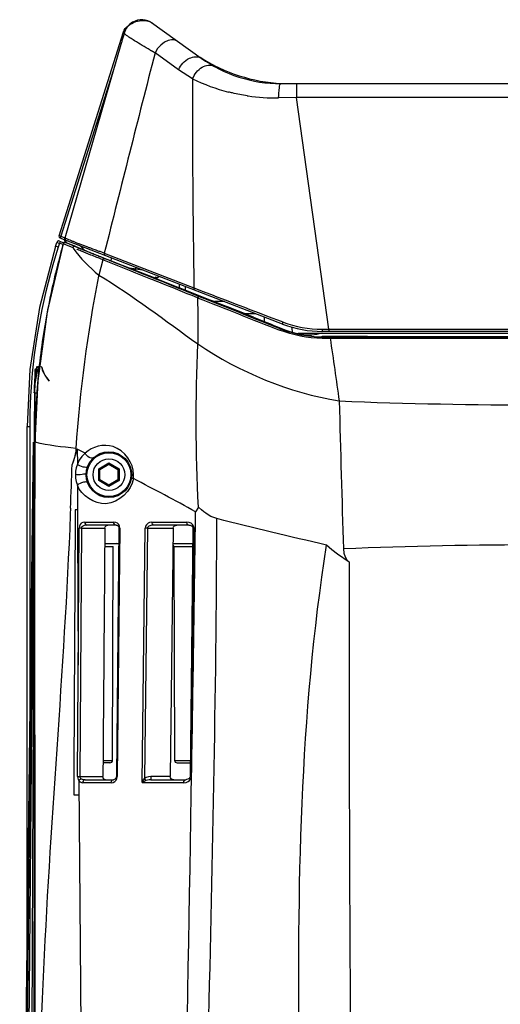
# Paper-space layout 'Sheet' of a CAD drawing. Header units: inches. Extents: x 0.2 to 10.8, y 0.2 to 8.3.
# Tile 267 of 545: x 3.155 to 3.47, y 7.517 to 8.164. Entities that reach past the tile are written whole.
import ezdxf

# ---------------------------------------------------------------- set-up
doc = ezdxf.new("R2010")
doc.units = ezdxf.units.IN
doc.header["$MEASUREMENT"] = 0
doc.layers.get('0').update_dxf_attribs({"lineweight": 5})

psp = doc.layouts.new('Sheet')

# ---------------------------------------------------------------- linework, layer by layer
at = {"color": 0, "linetype": 'ByBlock', "lineweight": -3}
for p, q in [((3.240466, 8.162261), (3.241394, 8.16166)), ((3.241382, 8.161668), (3.273909, 8.138395)), ((3.241382, 8.161668), (3.241585, 8.161521)), ((3.242142, 8.161121), (3.241927, 8.161279)), ((3.180623, 8.021709), (3.222974, 8.155526)), ((3.223399, 8.154752), (3.223108, 8.153743)), ((3.223437, 8.154704), (3.223399, 8.154752)), ((3.223108, 8.153743), (3.222682, 8.152266)), ((3.221242, 8.147288), (3.184433, 8.020181)), ((3.259064, 8.13074), (3.243639, 8.141808)), ((3.217242, 8.133514), (3.181737, 8.021349)), ((3.283008, 8.132907), (3.28308, 8.132784)), ((3.316373, 8.122151), (3.316457, 8.122722)), ((3.668447, 8.121589), (3.32628, 8.121589)), ((3.336527, 8.121589), (3.336488, 8.112397)), ((3.336487, 8.112396), (3.324773, 8.112225)), ((3.357824, 7.960351), (3.336488, 8.112397)), ((3.477607, 8.112397), (3.336488, 8.112397)), ((3.181139, 8.021539), (3.180623, 8.021709)), ((3.181737, 8.021349), (3.181139, 8.021539)), ((3.327383, 7.96372), (3.181326, 8.02023)), ((3.181375, 8.020382), (3.181327, 8.02023)), ((3.181737, 8.021349), (3.181375, 8.020382)), ((3.181737, 8.021349), (3.184437, 8.020304)), ((3.184081, 8.018907), (3.185256, 8.017121)), ((3.178389, 8.014753), (3.179208, 8.017341)), ((3.179556, 8.017913), (3.179204, 8.017341)), ((3.179208, 8.017341), (3.180874, 8.01674)), ((3.180239, 8.018274), (3.179556, 8.017913)), ((3.180874, 8.01674), (3.180074, 8.014211)), ((3.18101, 8.018208), (3.180239, 8.018274)), ((3.1811, 8.01732), (3.180874, 8.01674)), ((3.183049, 8.015898), (3.180874, 8.01674)), ((3.181012, 8.018207), (3.18379, 8.017133)), ((3.181407, 8.018055), (3.1811, 8.01732)), ((3.183302, 8.016481), (3.182898, 8.015021)), ((3.183295, 8.016483), (3.182911, 8.015017)), ((3.184357, 8.016037), (3.183295, 8.016483)), ((3.187263, 8.014835), (3.184357, 8.016037)), ((3.184632, 8.017348), (3.184878, 8.017276)), ((3.191715, 8.014571), (3.184878, 8.017279)), ((3.184878, 8.017279), (3.185657, 8.016953)), ((3.185657, 8.016953), (3.191276, 8.014638)), ((3.189812, 8.0138), (3.187263, 8.014835)), ((3.191715, 8.014571), (3.195923, 8.012832)), ((3.20436, 8.012435), (3.20293, 8.012958)), ((3.195355, 8.011541), (3.195232, 8.011592)), ((3.201867, 8.010337), (3.203084, 8.009845)), ((3.203084, 8.009845), (3.204782, 8.00916)), ((3.209288, 8.005945), (3.206742, 7.995912)), ((3.207787, 8.008011), (3.210243, 8.007025)), ((3.214883, 8.003713), (3.209293, 8.005959)), ((3.209943, 8.007081), (3.210557, 8.006834)), ((3.210353, 8.010193), (3.269222, 7.987436)), ((3.214684, 8.005121), (3.2152, 8.007125)), ((3.218109, 8.003854), (3.24349, 7.994034)), ((3.230733, 7.998773), (3.230877, 7.999854)), ((3.230801, 7.998757), (3.230914, 7.99985)), ((3.235861, 7.99913), (3.230914, 7.99985)), ((3.206742, 7.995912), (3.206576, 7.995072)), ((3.242801, 7.992503), (3.240918, 7.993259)), ((3.241487, 7.994467), (3.243369, 7.993724)), ((3.244363, 7.994493), (3.243291, 7.993855)), ((3.243941, 7.994064), (3.243369, 7.993724)), ((3.243766, 7.99396), (3.259796, 7.98761)), ((3.24402, 7.994029), (3.24394, 7.994063)), ((3.244662, 7.99377), (3.24402, 7.994029)), ((3.244318, 7.994209), (3.244241, 7.994242)), ((3.244941, 7.993957), (3.244318, 7.994209)), ((3.244363, 7.994493), (3.244761, 7.994329)), ((3.246513, 7.995009), (3.244508, 7.993666)), ((3.244761, 7.994329), (3.245222, 7.994144)), ((3.245631, 7.995344), (3.245563, 7.994369)), ((3.245662, 7.995338), (3.245606, 7.994362)), ((3.24313, 7.992373), (3.242801, 7.992503)), ((3.259796, 7.98761), (3.259796, 7.98987)), ((3.259964, 7.987435), (3.259796, 7.98761)), ((3.259964, 7.987435), (3.280624, 7.979252)), ((3.263705, 7.985953), (3.263693, 7.988362)), ((3.269205, 7.987441), (3.269869, 7.987188)), ((3.27161, 7.980949), (3.267969, 7.982409)), ((3.26844, 7.983602), (3.272725, 7.981884)), ((3.284157, 7.978469), (3.282595, 7.978469)), ((3.289262, 7.978469), (3.284157, 7.978469)), ((3.309939, 7.970469), (3.302696, 7.970469)), ((3.303363, 7.970469), (3.303363, 7.970202)), ((3.315363, 7.968371), (3.315363, 7.965392)), ((3.326321, 7.960999), (3.326148, 7.960563)), ((3.353328, 7.960346), (3.641398, 7.960346)), ((3.357824, 7.960351), (3.357824, 7.958869)), ((3.490168, 7.957591), (3.337691, 7.957591)), ((3.353322, 7.954421), (3.636071, 7.954425)), ((3.641363, 7.958869), (3.353363, 7.958869)), ((3.353363, 7.955345), (3.353363, 7.955738)), ((3.353363, 7.955345), (3.641363, 7.955345)), ((3.358656, 7.955344), (3.358655, 7.954425)), ((3.167944, 7.936179), (3.164691, 7.93367)), ((3.161504, 7.93396), (3.159611, 7.896489)), ((3.164691, 7.93367), (3.164691, 7.921884)), ((3.167009, 7.93367), (3.164691, 7.93367)), ((3.164426, 7.918555), (3.157558, 7.137269)), ((3.1646, 7.918415), (3.161024, 7.137269)), ((3.162092, 7.919411), (3.162036, 7.918496)), ((3.162092, 7.919411), (3.162063, 7.918494)), ((3.164697, 7.918306), (3.16375, 7.137269)), ((3.164347, 7.918616), (3.164352, 7.919078)), ((3.164534, 7.919076), (3.164352, 7.919078)), ((3.164701, 7.918552), (3.164426, 7.918555)), ((3.166259, 7.918304), (3.164697, 7.918306)), ((3.159609, 7.55328), (3.159609, 7.896489)), ((3.159609, 7.896489), (3.161377, 7.896489)), ((3.161377, 7.896489), (3.161377, 7.689628)), ((3.154814, 7.15783), (3.163939, 7.886064)), ((3.156141, 7.146148), (3.164103, 7.88606)), ((3.164919, 7.137269), (3.164847, 7.886052)), ((3.192648, 7.881601), (3.189256, 7.871547)), ((3.192647, 7.881599), (3.192657, 7.871613)), ((3.197812, 7.879019), (3.192647, 7.881599)), ((3.206674, 7.868652), (3.213363, 7.872514)), ((3.207474, 7.868191), (3.213363, 7.871591)), ((3.213363, 7.871591), (3.213363, 7.872514)), ((3.213363, 7.872514), (3.220052, 7.868652)), ((3.213363, 7.871591), (3.219252, 7.868191)), ((3.206674, 7.860929), (3.206674, 7.868652)), ((3.207474, 7.868191), (3.206674, 7.868652)), ((3.207474, 7.861391), (3.207474, 7.868191)), ((3.219252, 7.868191), (3.220052, 7.868652)), ((3.219252, 7.868191), (3.219252, 7.861391)), ((3.220052, 7.868652), (3.220052, 7.860929)), ((3.229422, 7.862258), (3.22958, 7.863975)), ((3.22958, 7.863975), (3.229601, 7.864838)), ((3.192683, 7.857931), (3.192729, 7.841678)), ((3.207474, 7.861391), (3.206674, 7.860929)), ((3.213363, 7.857067), (3.206674, 7.860929)), ((3.213363, 7.857991), (3.207474, 7.861391)), ((3.219252, 7.861391), (3.213363, 7.857991)), ((3.220052, 7.860929), (3.213363, 7.857067)), ((3.213363, 7.857991), (3.213363, 7.857067)), ((3.219252, 7.861391), (3.220052, 7.860929)), ((3.188164, 7.842791), (3.188009, 7.838797)), ((3.192727, 7.841678), (3.191264, 7.841678)), ((3.270137, 7.829669), (3.270283, 7.840373)), ((3.272144, 7.843549), (3.270283, 7.840366)), ((3.274217, 7.841676), (3.272144, 7.843549)), ((3.197482, 7.83368), (3.216614, 7.833684)), ((3.218034, 7.831669), (3.198957, 7.831669)), ((3.241654, 7.833686), (3.264498, 7.833684)), ((3.265787, 7.831669), (3.243004, 7.831669)), ((3.269255, 7.829683), (3.269018, 7.830989)), ((3.192755, 7.666478), (3.193805, 7.829679)), ((3.195289, 7.829669), (3.193805, 7.829679)), ((3.195289, 7.829669), (3.194274, 7.666469)), ((3.195289, 7.829669), (3.210702, 7.829669)), ((3.219987, 7.82969), (3.218279, 7.66649)), ((3.220579, 7.829684), (3.218857, 7.666484)), ((3.220579, 7.829684), (3.219987, 7.82969)), ((3.220579, 7.829684), (3.220405, 7.830883)), ((3.23529, 7.662553), (3.23726, 7.829686)), ((3.238623, 7.829669), (3.236698, 7.665239)), ((3.238623, 7.829669), (3.23726, 7.829686)), ((3.238623, 7.829669), (3.255651, 7.829669)), ((3.255651, 7.829669), (3.253673, 7.666467)), ((3.268531, 7.829691), (3.266718, 7.666492)), ((3.269255, 7.829683), (3.267452, 7.666483)), ((3.269255, 7.829683), (3.268531, 7.829691)), ((3.210624, 7.819591), (3.219881, 7.819591)), ((3.255529, 7.819591), (3.268418, 7.819591)), ((3.210608, 7.817596), (3.216238, 7.817596)), ((3.215788, 7.677186), (3.216238, 7.817596)), ((3.255988, 7.817596), (3.256438, 7.677186)), ((3.255988, 7.817596), (3.268396, 7.817596)), ((3.371129, 7.807406), (3.363448, 7.812656)), ((3.209516, 7.677186), (3.215788, 7.677186)), ((3.256438, 7.677186), (3.266836, 7.677186)), ((3.213988, 7.675591), (3.209503, 7.675591)), ((3.258238, 7.675591), (3.266863, 7.675591)), ((3.192755, 7.666478), (3.194274, 7.666469)), ((3.19374, 7.663684), (3.194918, 7.494404)), ((3.194274, 7.666469), (3.209433, 7.666469)), ((3.197761, 7.664469), (3.216328, 7.664469)), ((3.217314, 7.663338), (3.218111, 7.66417)), ((3.218111, 7.66417), (3.218599, 7.66513)), ((3.218279, 7.66649), (3.218857, 7.666484)), ((3.218599, 7.66513), (3.218858, 7.666484)), ((3.237654, 7.663847), (3.236668, 7.665222)), ((3.240937, 7.666467), (3.240937, 7.664469)), ((3.253673, 7.666467), (3.240937, 7.666467)), ((3.240937, 7.664469), (3.263814, 7.664469)), ((3.26536, 7.663229), (3.266355, 7.663991)), ((3.266355, 7.663991), (3.267162, 7.665244)), ((3.266718, 7.666492), (3.267452, 7.666483)), ((3.267162, 7.665244), (3.267452, 7.666483)), ((3.267471, 7.654488), (3.267664, 7.666476)), ((3.214891, 7.662483), (3.196265, 7.66248)), ((3.262535, 7.662484), (3.235263, 7.662493)), ((3.235457, 7.662612), (3.235427, 7.662672)), ((3.190278, 7.654488), (3.193807, 7.654488))]:
    psp.add_line(p, q, dxfattribs=at)
for points in [[(3.25856, 8.149378), (3.256437, 8.150312), (3.25455, 8.150444), (3.252189, 8.149955), (3.249829, 8.148839), (3.247357, 8.146971), (3.245285, 8.144643), (3.243639, 8.141808)], [(3.268297, 8.124766), (3.265126, 8.126667), (3.262048, 8.12866), (3.259064, 8.130741)], [(3.184406, 8.020189), (3.184374, 8.019698), (3.184514, 8.019287), (3.184714, 8.019025), (3.18492, 8.018862), (3.185119, 8.018761)], [(3.178392, 8.014752), (3.16783, 7.974659), (3.161504, 7.93396)], [(3.183254, 8.016493), (3.172828, 7.971737), (3.166619, 7.926533), (3.16485, 7.886052)], [(3.183306, 8.01648), (3.183529, 8.016919), (3.183886, 8.017214), (3.184345, 8.017359), (3.184632, 8.017348)], [(3.197046, 8.012374), (3.195631, 8.014194), (3.194131, 8.015276)], [(3.209287, 8.005945), (3.209565, 8.006497), (3.210008, 8.006835), (3.210519, 8.006849)], [(3.210353, 8.010193), (3.210259, 8.00965), (3.210364, 8.009174), (3.210705, 8.008864)], [(3.272724, 7.981884), (3.27232, 7.981872), (3.271918, 7.981555), (3.271614, 7.980959)], [(3.191719, 7.882049), (3.191594, 7.880232), (3.191243, 7.87827), (3.190703, 7.87617), (3.190029, 7.873933), (3.189256, 7.871548)], [(3.197812, 7.879019), (3.195617, 7.876727), (3.193947, 7.874304), (3.192658, 7.871614)], [(3.192658, 7.871614), (3.191911, 7.869312), (3.191485, 7.867038), (3.191348, 7.864808)], [(3.191348, 7.864808), (3.191484, 7.862584), (3.191921, 7.860247), (3.192682, 7.857931)], [(3.278523, 7.838442), (3.277076, 7.839412), (3.275642, 7.840495), (3.274217, 7.841676)], [(3.284252, 7.835952), (3.282288, 7.836577), (3.280383, 7.837403), (3.278523, 7.838442)], [(3.197483, 7.83368), (3.196244, 7.833449), (3.195262, 7.832857), (3.194533, 7.832061), (3.194045, 7.831016), (3.193805, 7.829679)], [(3.198957, 7.831669), (3.198295, 7.831636), (3.197702, 7.831548), (3.197172, 7.831416), (3.196704, 7.831246), (3.196296, 7.831043), (3.19595, 7.83081), (3.195667, 7.830547), (3.19546, 7.830262), (3.195333, 7.829965), (3.195289, 7.829669)], [(3.210702, 7.829669), (3.210849, 7.830432), (3.211259, 7.83108), (3.21186, 7.831511), (3.212595, 7.831669)], [(3.219021, 7.832894), (3.217965, 7.833462), (3.216614, 7.833684)], [(3.218058, 7.831669), (3.21874, 7.831536), (3.21951, 7.830993), (3.219839, 7.830461), (3.219976, 7.82993), (3.219988, 7.82969)], [(3.220405, 7.830883), (3.219869, 7.831998), (3.219021, 7.832894)], [(3.241654, 7.833686), (3.24009, 7.833419), (3.239076, 7.83292), (3.238013, 7.831925), (3.237477, 7.830893), (3.23726, 7.829686)], [(3.255651, 7.829669), (3.255844, 7.830461), (3.25635, 7.831106), (3.257063, 7.831519), (3.25792, 7.831669)], [(3.267278, 7.832932), (3.266043, 7.833464), (3.264498, 7.833684)], [(3.2658, 7.831669), (3.266774, 7.831531), (3.267697, 7.831096), (3.268182, 7.83064), (3.268424, 7.830231), (3.268524, 7.829833), (3.268531, 7.829691)], [(3.269018, 7.830989), (3.268353, 7.832046), (3.267278, 7.832932)], [(3.363448, 7.812656), (3.35974, 7.815429), (3.356294, 7.818597)], [(3.367316, 7.816078), (3.367644, 7.813338), (3.368433, 7.810919), (3.369631, 7.808855), (3.371128, 7.807406)], [(3.192756, 7.666478), (3.192868, 7.665446), (3.193173, 7.664558), (3.193741, 7.663683)], [(3.193741, 7.663683), (3.194447, 7.663047), (3.195296, 7.662631), (3.196266, 7.66248)], [(3.211241, 7.664469), (3.210528, 7.664628), (3.209948, 7.665061), (3.209562, 7.665712), (3.209433, 7.666469)], [(3.214891, 7.662483), (3.216169, 7.662701), (3.217314, 7.663338)], [(3.218281, 7.66649), (3.218216, 7.665998), (3.217981, 7.665438), (3.217526, 7.664911), (3.216852, 7.664548), (3.216344, 7.664469)], [(3.23529, 7.662553), (3.235802, 7.663732), (3.236195, 7.664466), (3.236668, 7.665222)], [(3.237654, 7.663847), (3.237254, 7.663652), (3.236901, 7.663469), (3.236587, 7.663298), (3.236308, 7.663138), (3.236058, 7.66299), (3.235835, 7.662854), (3.235457, 7.662612)], [(3.240937, 7.666467), (3.239329, 7.666316), (3.237884, 7.665889), (3.236698, 7.665239)], [(3.240936, 7.664469), (3.239757, 7.664401), (3.238654, 7.664197), (3.237654, 7.663847)], [(3.255893, 7.664469), (3.255042, 7.664618), (3.254338, 7.66503), (3.253846, 7.665676), (3.253673, 7.666467)], [(3.262535, 7.662484), (3.264067, 7.662687), (3.26536, 7.663229)], [(3.266716, 7.666492), (3.266704, 7.66633), (3.26659, 7.665943), (3.266383, 7.665595), (3.266085, 7.665274), (3.265683, 7.664976), (3.26516, 7.664718), (3.264396, 7.664514), (3.263819, 7.664469)]]:
    psp.add_lwpolyline(points, dxfattribs=at)
for radius in [0.015, 0.0144, 0.0104]:
    psp.add_circle((3.213363, 7.864791), radius, dxfattribs=at)
for centre, radius, start, end in [((3.234839, 8.151726), 0.011796, 119.363833, 120.467443), ((25.349489, 2.481036), 22.819135, 165.6365916, 165.9774624), ((3.496784, 8.587264), 0.51236, 239.975693, 240.100999), ((3.332056, 8.229589), 0.108, 237.048159, 267.231734), ((3.32628, 8.211589), 0.09, 234.416276, 270), ((3.280036, 8.1311), 0.003479, 27.462411, 28.961522), ((9.575266, 8.097906), 6.307028, 179.7559918, 181.0035684), ((3.321556, 8.23321), 0.120817, 243.842581, 255.778717), ((3.322844, 8.238247), 0.126019, 261.513933, 261.716983), ((3.323008, 8.239074), 0.126861, 261.697248, 270.797068), ((3.693858, 7.873925), 0.530083, 164.563101, 169.09888), ((3.184431, 8.016165), 0.0012, 80.370509, 164.400589), ((3.230619, 8.040841), 0.048955, 213.531933, 213.813503), ((12.025153, 29.834871), 23.540561, 248.1732025, 248.3132055), ((3.636837, 7.884931), 0.472008, 169.574231, 174.642146), ((3.353363, 8.030869), 0.072, 248.848223, 270), ((3.352541, 8.030262), 0.069786, 249.043061, 249.222742), ((3.214364, 7.918449), 0.05, 158.477417, 179.279776), ((3.623321, 7.886294), 0.458422, 175.411536, 179.825673), ((3.497119, 11.250077), 3.339513, 267.725322, 270.004188), ((3.618432, 7.88637), 0.453533, 179.833388, 180.040189), ((-10.816523, 8.386376), 14.015238, 357.7772068, 357.8948547), ((35.970162, 7.950715), 32.777617, 180.1905995, 180.3689616), ((-54.681889, 8.624687), 57.957479, 359.05268622, 359.21403377), ((3.497382, 4.574177), 3.244509, 90.000324, 92.297486), ((38.972509, 7.742901), 35.601439, 179.8961885, 180.9747334)]:
    psp.add_arc(centre, radius, start, end, dxfattribs=at)
for centre, major_axis, ratio, start_param, end_param in [((3.280624, 7.979026), (0.04, -0.015845), 0.004868, 0.8077041, 1.5727246), ((3.497363, 7.894446), (0.272957, -0.108123), 0.004868, -2.3338885, -2.2460841), ((3.497363, 7.956952), (0.272958, 0), 0.005236, -2.1265151, -1.6301762), ((3.218488, 7.817591), (0.00225, 0), 0.8888889, 0.8996697, 1.5707961), ((3.253738, 7.817591), (0.00225, 0), 0.8888889, 0.0028489, 0.6502062), ((3.213988, 7.677191), (0.0018, 0), 0.8888889, -1.5707963, -0.0028489), ((3.258238, 7.677191), (0.0018, 0), 0.8888889, -3.1387437, -1.5707963)]:
    psp.add_ellipse(centre, major_axis=major_axis, ratio=ratio, start_param=start_param, end_param=end_param, dxfattribs=at)
for points, knots in [([(3.222974, 8.155526), (3.223483, 8.157131), (3.225895, 8.160083), (3.229144, 8.16172), (3.230944, 8.162319)], [0, 0, 0, 0, 0.4702947, 1, 1, 1, 1]), ([(3.228857, 8.161894), (3.227536, 8.161117), (3.225168, 8.159047), (3.223776, 8.156226), (3.223368, 8.154756)], [0, 0, 0, 0, 0.5011674, 1, 1, 1, 1]), ([(3.241926, 8.161278), (3.2401, 8.162575), (3.235628, 8.164112), (3.230997, 8.1631), (3.229054, 8.162007)], [0, 0, 0, 0, 0.5011328, 1, 1, 1, 1]), ([(3.230944, 8.162319), (3.232549, 8.162854), (3.235761, 8.163459), (3.239077, 8.162911), (3.240448, 8.162227)], [0, 0, 0, 0, 0.5247953, 1, 1, 1, 1]), ([(3.223121, 8.155476), (3.223084, 8.155488), (3.223072, 8.155501), (3.222961, 8.155523), (3.222974, 8.155526)], [0, 0, 0, 0, 0.7499965, 1, 1, 1, 1]), ([(3.223368, 8.154756), (3.223322, 8.154588), (3.223235, 8.15425), (3.223164, 8.153908), (3.223132, 8.153737)], [0, 0, 0, 0, 0.5000385, 1, 1, 1, 1]), ([(3.224329, 8.153838), (3.224149, 8.153989), (3.223838, 8.154264), (3.22355, 8.154564), (3.223437, 8.154704)], [0, 0, 0, 0, 0.5657904, 1, 1, 1, 1]), ([(3.222682, 8.152266), (3.222442, 8.151436), (3.221963, 8.149777), (3.221482, 8.148117), (3.221242, 8.147288)], [0, 0, 0, 0, 0.4999732, 1, 1, 1, 1]), ([(3.240416, 8.143656), (3.236966, 8.145649), (3.231537, 8.148918), (3.226137, 8.152314), (3.224329, 8.153838)], [0, 0, 0, 0, 0.6275105, 1, 1, 1, 1]), ([(3.24364, 8.141808), (3.243259, 8.142024), (3.242508, 8.142453), (3.241757, 8.142883), (3.241386, 8.143096)], [0, 0, 0, 0, 0.5054294, 1, 1, 1, 1]), ([(3.259064, 8.13074), (3.260603, 8.133835), (3.264517, 8.138786), (3.271823, 8.139888), (3.273909, 8.138395)], [0, 0, 0, 0, 0.5739361, 1, 1, 1, 1]), ([(3.268296, 8.124766), (3.269585, 8.127853), (3.273037, 8.132916), (3.279912, 8.134413), (3.282061, 8.133201)], [0, 0, 0, 0, 0.5754397, 1, 1, 1, 1]), ([(3.281971, 8.133905), (3.282177, 8.133797), (3.282574, 8.133507), (3.282877, 8.133122), (3.283008, 8.132907)], [0, 0, 0, 0, 0.4800725, 1, 1, 1, 1]), ([(3.294413, 8.115479), (3.293987, 8.115577), (3.29314, 8.115779), (3.292295, 8.115989), (3.291875, 8.116096)], [0, 0, 0, 0, 0.5017091, 1, 1, 1, 1]), ([(3.304247, 8.113608), (3.302577, 8.113857), (3.299285, 8.114416), (3.296019, 8.115106), (3.294413, 8.115479)], [0, 0, 0, 0, 0.5059821, 1, 1, 1, 1]), ([(3.324773, 8.112225), (3.32484, 8.114537), (3.325359, 8.116769), (3.325406, 8.121589), (3.32628, 8.121589)], [0, 0, 0, 0, 0.7259315, 1, 1, 1, 1]), ([(3.180623, 8.021709), (3.180534, 8.021429), (3.18057, 8.020777), (3.181053, 8.020336), (3.181327, 8.02023)], [0, 0, 0, 0, 0.501052, 1, 1, 1, 1]), ([(3.184193, 8.018949), (3.184254, 8.018897), (3.184376, 8.018785), (3.184492, 8.018667), (3.184551, 8.018605)], [0, 0, 0, 0, 0.485049, 1, 1, 1, 1]), ([(3.184658, 8.019096), (3.184564, 8.01921), (3.184414, 8.019476), (3.184391, 8.019779), (3.184403, 8.019926)], [0, 0, 0, 0, 0.50062, 1, 1, 1, 1]), ([(3.184403, 8.019926), (3.184407, 8.019969), (3.184417, 8.020054), (3.184431, 8.020138), (3.184439, 8.02018)], [0, 0, 0, 0, 0.5000028, 1, 1, 1, 1]), ([(3.185392, 8.019793), (3.185227, 8.019861), (3.184908, 8.019991), (3.184588, 8.020119), (3.184433, 8.020181)], [0, 0, 0, 0, 0.5152275, 1, 1, 1, 1]), ([(3.184551, 8.018605), (3.184621, 8.01853), (3.184763, 8.018371), (3.184897, 8.018206), (3.184965, 8.01812)], [0, 0, 0, 0, 0.4846083, 1, 1, 1, 1]), ([(3.185119, 8.018761), (3.185031, 8.018799), (3.18486, 8.018889), (3.184719, 8.019022), (3.184658, 8.019096)], [0, 0, 0, 0, 0.5000528, 1, 1, 1, 1]), ([(3.187149, 8.01906), (3.186852, 8.019185), (3.18628, 8.019426), (3.185707, 8.019664), (3.185431, 8.019777)], [0, 0, 0, 0, 0.5199395, 1, 1, 1, 1]), ([(3.19052, 8.017654), (3.189928, 8.017897), (3.188803, 8.018364), (3.187681, 8.018837), (3.187149, 8.01906)], [0, 0, 0, 0, 0.5258664, 1, 1, 1, 1]), ([(3.180074, 8.014211), (3.179686, 8.014333), (3.179239, 8.014633), (3.178462, 8.014584), (3.178392, 8.014752)], [0, 0, 0, 0, 0.690514, 1, 1, 1, 1]), ([(3.184965, 8.01812), (3.185109, 8.017935), (3.185397, 8.017533), (3.185659, 8.017114), (3.185791, 8.016891)], [0, 0, 0, 0, 0.4748844, 1, 1, 1, 1]), ([(3.191273, 8.014639), (3.190995, 8.014746), (3.190287, 8.014672), (3.189882, 8.014113), (3.189791, 8.013806)], [0, 0, 0, 0, 0.4814414, 1, 1, 1, 1]), ([(3.194393, 8.016111), (3.193719, 8.01637), (3.192425, 8.016878), (3.191138, 8.0174), (3.19052, 8.017654)], [0, 0, 0, 0, 0.5196098, 1, 1, 1, 1]), ([(3.191277, 8.014638), (3.19289, 8.013978), (3.196418, 8.012541), (3.19995, 8.011112), (3.201867, 8.010337)], [0, 0, 0, 0, 0.4573414, 1, 1, 1, 1]), ([(3.19261, 8.012699), (3.19257, 8.012717), (3.192498, 8.01275), (3.192427, 8.012785), (3.192397, 8.012801)], [0, 0, 0, 0, 0.5606469, 1, 1, 1, 1]), ([(3.195232, 8.011592), (3.194695, 8.011812), (3.193819, 8.012174), (3.192945, 8.012544), (3.19261, 8.012699)], [0, 0, 0, 0, 0.6111513, 1, 1, 1, 1]), ([(3.196716, 8.015233), (3.196321, 8.01538), (3.195546, 8.01567), (3.194772, 8.015965), (3.194393, 8.016111)], [0, 0, 0, 0, 0.5090132, 1, 1, 1, 1]), ([(3.195923, 8.012832), (3.196808, 8.012469), (3.19869, 8.011697), (3.200574, 8.010929), (3.201573, 8.010523)], [0, 0, 0, 0, 0.470024, 1, 1, 1, 1]), ([(3.199017, 8.014385), (3.198627, 8.014528), (3.19786, 8.014809), (3.197093, 8.015093), (3.196716, 8.015233)], [0, 0, 0, 0, 0.5075922, 1, 1, 1, 1]), ([(3.20293, 8.012958), (3.202264, 8.013201), (3.200959, 8.013676), (3.199655, 8.014152), (3.199017, 8.014385)], [0, 0, 0, 0, 0.5107407, 1, 1, 1, 1]), ([(3.205883, 8.011874), (3.205628, 8.011968), (3.20512, 8.012155), (3.204612, 8.012342), (3.20436, 8.012435)], [0, 0, 0, 0, 0.5033878, 1, 1, 1, 1]), ([(3.209287, 8.005945), (3.206718, 8.006974), (3.202071, 8.008832), (3.197425, 8.010694), (3.195355, 8.011541)], [0, 0, 0, 0, 0.5530358, 1, 1, 1, 1]), ([(3.201573, 8.010523), (3.202031, 8.010337), (3.202986, 8.009949), (3.203942, 8.009562), (3.204439, 8.009361)], [0, 0, 0, 0, 0.4799379, 1, 1, 1, 1]), ([(3.204439, 8.009361), (3.204972, 8.009145), (3.206088, 8.008695), (3.207204, 8.008245), (3.207787, 8.008011)], [0, 0, 0, 0, 0.4783406, 1, 1, 1, 1]), ([(3.204782, 8.00916), (3.205624, 8.00882), (3.207344, 8.008127), (3.209065, 8.007434), (3.209943, 8.007081)], [0, 0, 0, 0, 0.4895399, 1, 1, 1, 1]), ([(3.210352, 8.010194), (3.209596, 8.010483), (3.208108, 8.011047), (3.206617, 8.011602), (3.205883, 8.011874)], [0, 0, 0, 0, 0.5087543, 1, 1, 1, 1]), ([(3.210243, 8.007025), (3.211239, 8.006625), (3.213359, 8.005776), (3.215481, 8.00493), (3.216606, 8.004481)], [0, 0, 0, 0, 0.4696259, 1, 1, 1, 1]), ([(3.230914, 7.99985), (3.230309, 7.9999), (3.229102, 8.000014), (3.227898, 8.000162), (3.227297, 8.000244)], [0, 0, 0, 0, 0.4999968, 1, 1, 1, 1]), ([(3.230909, 7.999852), (3.230959, 8.000032), (3.231058, 8.000392), (3.231156, 8.000753), (3.231205, 8.000933)], [0, 0, 0, 0, 0.5001742, 1, 1, 1, 1]), ([(3.269213, 7.987438), (3.269121, 7.987171), (3.269029, 7.986679), (3.269313, 7.986188), (3.269497, 7.986116)], [0, 0, 0, 0, 0.5889548, 1, 1, 1, 1]), ([(3.17334, 7.974171), (3.173218, 7.973534), (3.172976, 7.97226), (3.172739, 7.970984), (3.172622, 7.970346)], [0, 0, 0, 0, 0.5000014, 1, 1, 1, 1]), ([(3.326148, 7.960563), (3.326031, 7.960607), (3.325697, 7.960215), (3.325553, 7.959931), (3.325451, 7.959698)], [0, 0, 0, 0, 0.3304755, 1, 1, 1, 1]), ([(3.32758, 7.965092), (3.327458, 7.964804), (3.327351, 7.964445), (3.327234, 7.963778), (3.327383, 7.96372)], [0, 0, 0, 0, 0.661656, 1, 1, 1, 1]), ([(3.333278, 7.961732), (3.333357, 7.961196), (3.333516, 7.960129), (3.333679, 7.959063), (3.333761, 7.958533)], [0, 0, 0, 0, 0.5023883, 1, 1, 1, 1]), ([(3.353328, 7.960346), (3.353326, 7.960006), (3.353476, 7.959682), (3.353211, 7.958869), (3.353363, 7.958869)], [0, 0, 0, 0, 0.6910015, 1, 1, 1, 1]), ([(3.353363, 7.955345), (3.353279, 7.955332), (3.353417, 7.954858), (3.353324, 7.954643), (3.353322, 7.954421)], [0, 0, 0, 0, 0.2776848, 1, 1, 1, 1]), ([(3.164476, 7.918554), (3.164501, 7.921468), (3.164653, 7.927367), (3.165496, 7.933253), (3.166291, 7.936135)], [0, 0, 0, 0, 0.4936032, 1, 1, 1, 1]), ([(3.164699, 7.918306), (3.164703, 7.921081), (3.164803, 7.926719), (3.165509, 7.932346), (3.166181, 7.935129)], [0, 0, 0, 0, 0.4922473, 1, 1, 1, 1]), ([(3.168999, 7.93611), (3.169277, 7.934484), (3.170516, 7.930973), (3.172612, 7.92793), (3.173887, 7.926374)], [0, 0, 0, 0, 0.4505359, 1, 1, 1, 1]), ([(3.169235, 7.935482), (3.16957, 7.93394), (3.170853, 7.930643), (3.172877, 7.92777), (3.174097, 7.926302)], [0, 0, 0, 0, 0.4526631, 1, 1, 1, 1]), ([(3.166892, 7.929005), (3.166798, 7.928), (3.166617, 7.925988), (3.166449, 7.923974), (3.166368, 7.922967)], [0, 0, 0, 0, 0.4999979, 1, 1, 1, 1]), ([(3.162036, 7.918496), (3.161818, 7.914832), (3.161489, 7.907499), (3.161379, 7.900159), (3.161379, 7.896489)], [0, 0, 0, 0, 0.5000045, 1, 1, 1, 1]), ([(3.229601, 7.864838), (3.22963, 7.872422), (3.218843, 7.887646), (3.202496, 7.883187), (3.197812, 7.879019)], [0, 0, 0, 0, 0.5474292, 1, 1, 1, 1]), ([(3.203404, 7.876007), (3.202653, 7.875341), (3.199738, 7.87592), (3.198303, 7.877815), (3.197812, 7.879019)], [0, 0, 0, 0, 0.4355872, 1, 1, 1, 1]), ([(3.199358, 7.870163), (3.199022, 7.869289), (3.195609, 7.869894), (3.193756, 7.870683), (3.192658, 7.871614)], [0, 0, 0, 0, 0.3940692, 1, 1, 1, 1]), ([(3.198363, 7.864791), (3.198316, 7.865655), (3.194463, 7.864099), (3.192821, 7.864819), (3.191348, 7.864808)], [0, 0, 0, 0, 0.3701518, 1, 1, 1, 1]), ([(3.228363, 7.864791), (3.228568, 7.864814), (3.228982, 7.864831), (3.229395, 7.864831), (3.229601, 7.864838)], [0, 0, 0, 0, 0.4998967, 1, 1, 1, 1]), ([(3.19938, 7.859361), (3.199042, 7.860229), (3.195645, 7.859712), (3.193775, 7.858882), (3.192682, 7.857931)], [0, 0, 0, 0, 0.3914122, 1, 1, 1, 1]), ([(3.229424, 7.862258), (3.228226, 7.854216), (3.212562, 7.839033), (3.195335, 7.850957), (3.192683, 7.857931)], [0, 0, 0, 0, 0.5214407, 1, 1, 1, 1]), ([(3.228226, 7.862766), (3.228209, 7.862638), (3.228809, 7.862456), (3.229122, 7.862333), (3.229422, 7.862258)], [0, 0, 0, 0, 0.2940809, 1, 1, 1, 1]), ([(3.188013, 7.838796), (3.183962, 7.735821), (3.164864, 7.529956), (3.166135, 7.323263), (3.164964, 7.219805)], [0, 0, 0, 0, 0.499009, 1, 1, 1, 1]), ([(3.197483, 7.83368), (3.197481, 7.833185), (3.197687, 7.832249), (3.198557, 7.831669), (3.198957, 7.831669)], [0, 0, 0, 0, 0.5531535, 1, 1, 1, 1]), ([(3.218035, 7.831669), (3.217645, 7.831669), (3.216798, 7.832268), (3.216611, 7.83319), (3.216614, 7.833684)], [0, 0, 0, 0, 0.4408375, 1, 1, 1, 1]), ([(3.243004, 7.831669), (3.242083, 7.831669), (3.240526, 7.831538), (3.238642, 7.830427), (3.238623, 7.829669)], [0, 0, 0, 0, 0.5487787, 1, 1, 1, 1]), ([(3.243004, 7.831669), (3.242579, 7.831667), (3.241788, 7.832373), (3.241652, 7.833245), (3.241654, 7.833686)], [0, 0, 0, 0, 0.4910213, 1, 1, 1, 1]), ([(3.265786, 7.831669), (3.265369, 7.831669), (3.264615, 7.832402), (3.264496, 7.833251), (3.264498, 7.833684)], [0, 0, 0, 0, 0.490794, 1, 1, 1, 1]), ([(3.349129, 7.137269), (3.343878, 7.250832), (3.335461, 7.47763), (3.338663, 7.706334), (3.356294, 7.818597)], [0, 0, 0, 0, 0.5000994, 1, 1, 1, 1]), ([(3.193741, 7.663683), (3.193897, 7.663987), (3.19434, 7.664537), (3.194924, 7.664932), (3.195245, 7.665071)], [0, 0, 0, 0, 0.4941273, 1, 1, 1, 1]), ([(3.194274, 7.666469), (3.19427, 7.666191), (3.194511, 7.665605), (3.194979, 7.665228), (3.195245, 7.665071)], [0, 0, 0, 0, 0.4737149, 1, 1, 1, 1]), ([(3.195245, 7.665071), (3.195612, 7.664855), (3.196445, 7.664554), (3.197317, 7.664469), (3.197761, 7.664469)], [0, 0, 0, 0, 0.4895363, 1, 1, 1, 1]), ([(3.197761, 7.664469), (3.19736, 7.664469), (3.196486, 7.663905), (3.196268, 7.662971), (3.196266, 7.66248)], [0, 0, 0, 0, 0.4495401, 1, 1, 1, 1]), ([(3.214892, 7.662483), (3.214894, 7.662973), (3.215092, 7.663887), (3.215939, 7.664469), (3.216328, 7.664469)], [0, 0, 0, 0, 0.5572137, 1, 1, 1, 1]), ([(3.262535, 7.662484), (3.262538, 7.662969), (3.262683, 7.663834), (3.263457, 7.664469), (3.263814, 7.664469)], [0, 0, 0, 0, 0.5757469, 1, 1, 1, 1])]:
    psp.add_open_spline(points, degree=3, knots=knots, dxfattribs=at)
for points in [[(3.180076, 8.01421), (3.170381, 7.983543), (3.164086, 7.951513), (3.162092, 7.919411)], [(3.189944, 8.013598), (3.194469, 8.006843), (3.20049, 8.001109), (3.206743, 7.995914)], [(3.21056, 8.006833), (3.221465, 8.00245), (3.232371, 7.998071), (3.243278, 7.993694)], [(3.240918, 7.993259), (3.232239, 7.996742), (3.223561, 8.000226), (3.214883, 8.003713)], [(3.215445, 8.004925), (3.224202, 8.001406), (3.232959, 7.997888), (3.241719, 7.994377)], [(3.206574, 7.995072), (3.199209, 7.957794), (3.194103, 7.919973), (3.191717, 7.882049)], [(3.206742, 7.995912), (3.229374, 7.982372), (3.250237, 7.966067), (3.271687, 7.950723)], [(3.243278, 7.993694), (3.251665, 7.990329), (3.260052, 7.986965), (3.26844, 7.983602)], [(3.267969, 7.982409), (3.259667, 7.985737), (3.251364, 7.989067), (3.243062, 7.992398)], [(3.269869, 7.987188), (3.289114, 7.979843), (3.308326, 7.972413), (3.32758, 7.965092)], [(3.271614, 7.980959), (3.289564, 7.973883), (3.307499, 7.966769), (3.325451, 7.959698)], [(3.271615, 7.980959), (3.271681, 7.970879), (3.271785, 7.960797), (3.271655, 7.950718)], [(3.326148, 7.960563), (3.334731, 7.957148), (3.344126, 7.955346), (3.353363, 7.955345)], [(3.326321, 7.960999), (3.334666, 7.957655), (3.344649, 7.954842), (3.353111, 7.957879)], [(3.327785, 7.965014), (3.335877, 7.961944), (3.344673, 7.960337), (3.353328, 7.960346)], [(3.353322, 7.954421), (3.343867, 7.954424), (3.334277, 7.956305), (3.325451, 7.959697)], [(3.358655, 7.954425), (3.3606, 7.940679), (3.362693, 7.926952), (3.364498, 7.913187)], [(3.272147, 7.843549), (3.270199, 7.879221), (3.270337, 7.915025), (3.271693, 7.950724)], [(3.271686, 7.950723), (3.299267, 7.931895), (3.33164, 7.918724), (3.364572, 7.913188)], [(3.364573, 7.913196), (3.365484, 7.880823), (3.366281, 7.848447), (3.367316, 7.816078)], [(3.191719, 7.882049), (3.182735, 7.883044), (3.173675, 7.883883), (3.1649, 7.886052)], [(3.270285, 7.840373), (3.256809, 7.84793), (3.243115, 7.855096), (3.229424, 7.862258)], [(3.191264, 7.841678), (3.190903, 7.779281), (3.190607, 7.716884), (3.190278, 7.654488)], [(3.271763, 7.137269), (3.273617, 7.370194), (3.283596, 7.603022), (3.284252, 7.835952)], [(3.356294, 7.818597), (3.332215, 7.824105), (3.308126, 7.829613), (3.284252, 7.835953)], [(3.210702, 7.829669), (3.210272, 7.775269), (3.209852, 7.720869), (3.209433, 7.666469)], [(3.255217, 7.137269), (3.261318, 7.309616), (3.264548, 7.482058), (3.267471, 7.654488)]]:
    psp.add_open_spline(points, degree=3, dxfattribs=at)

doc.saveas('drawing.dxf')
